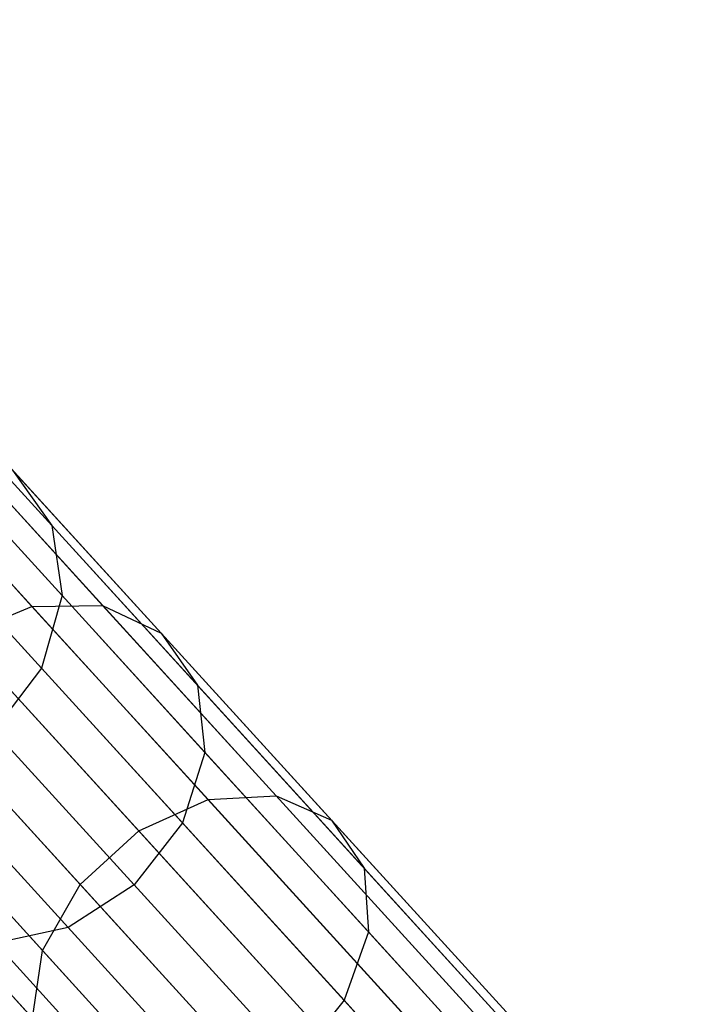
# Model space of a CAD drawing. Extents: x -189 to 189, y -189 to 189.
# Tile 283 of 591: x -124.31 to -120.76, y 135.06 to 140.23. Entities that reach past the tile are written whole.
import ezdxf

# ---------------------------------------------------------------- set-up
doc = ezdxf.new("R2010")
doc.units = 0
doc.header["$LTSCALE"] = 25.4
doc.layers.get('0').update_dxf_attribs({"linetype": 'CONTINUOUS'})

# ---------------------------------------------------------------- blocks, each defined once
blk = doc.blocks.new('CAMELEON-KENAI-C-12244_STL')
at = {"color": 0}
for p, q in [((-127.0523, 140.2301, -30.9516), (-121.8702, 134.5457, -140.9516)), ((-127.0523, 140.2301, -30.9516), (-121.8702, 134.5457, -140.9516)), ((-126.639, 140.1897, -30.93), (-121.4569, 134.5053, -140.93)), ((-126.639, 140.1897, -30.93), (-121.4569, 134.5053, -140.93)), ((-127.4467, 140.0989, -30.9634), (-122.2646, 134.4144, -140.9634)), ((-127.4467, 140.0989, -30.9634), (-122.2646, 134.4144, -140.9634)), ((-127.615, 139.9749, -30.9649), (-122.433, 134.2905, -140.9649)), ((-127.615, 139.9749, -30.9649), (-122.433, 134.2905, -140.9649)), ((-126.2782, 139.9848, -30.9024), (-121.0962, 134.3003, -140.9024)), ((-126.2782, 139.9848, -30.9024), (-121.0962, 134.3003, -140.9024)), ((-127.754, 139.8187, -30.9634), (-122.5719, 134.1343, -140.9634)), ((-127.754, 139.8187, -30.9634), (-122.5719, 134.1343, -140.9634)), ((-126.0324, 139.6506, -30.8736), (-120.8504, 133.9662, -140.8736)), ((-126.0324, 139.6506, -30.8736), (-120.8504, 133.9662, -140.8736)), ((-127.921, 139.4381, -30.9516), (-122.739, 133.7537, -140.9516)), ((-127.921, 139.4381, -30.9516), (-122.739, 133.7537, -140.9516)), ((-125.9441, 139.2451, -30.8485), (-120.762, 133.5606, -140.8484)), ((-125.9441, 139.2451, -30.8485), (-120.762, 133.5606, -140.8484)), ((-127.919, 139.0229, -30.93), (-122.7369, 133.3384, -140.93)), ((-127.919, 139.0229, -30.93), (-122.7369, 133.3384, -140.93)), ((-126.0284, 138.8382, -30.8314), (-120.8464, 133.1538, -140.8314)), ((-126.0284, 138.8382, -30.8314), (-120.8464, 133.1538, -140.8314)), ((-126.2709, 138.5005, -30.8254), (-121.0889, 132.8161, -140.8254)), ((-126.2709, 138.5005, -30.8254), (-121.0889, 132.8161, -140.8254)), ((-127.0424, 138.2437, -30.8485), (-121.8604, 132.5593, -140.8484)), ((-127.0424, 138.2437, -30.8485), (-121.8604, 132.5593, -140.8484)), ((-126.6296, 138.2902, -30.8314), (-121.4475, 132.6058, -140.8314)), ((-126.6296, 138.2902, -30.8314), (-121.4475, 132.6058, -140.8314)), ((-124.14, 137.5748, -19.2848), (-124.7849, 138.2821, -21.0616)), ((-124.14, 137.5748, -19.2848), (-124.7849, 138.2821, -21.0616)), ((-124.2451, 137.1507, -16.9406), (-125.0524, 138.0364, -18.7048)), ((-124.2451, 137.1507, -16.9406), (-125.0524, 138.0364, -18.7048)), ((-123.8735, 137.1561, -17.1271), (-124.6688, 138.0286, -18.8651)), ((-123.8735, 137.1561, -17.1271), (-124.6688, 138.0286, -18.8651)), ((-124.0863, 137.2072, -19.4717), (-124.7193, 137.9016, -21.2159)), ((-124.0863, 137.2072, -19.4717), (-124.7193, 137.9016, -21.2159)), ((-124.3461, 137.8653, -19.0703), (-124.14, 137.5748, -19.2848)), ((-123.5661, 137.0096, -17.3658), (-124.3461, 137.8653, -19.0703)), ((-123.5661, 137.0096, -17.3658), (-124.3461, 137.8653, -19.0703)), ((-124.3461, 137.8653, -19.0703), (-124.14, 137.5748, -19.2848)), ((-124.14, 137.5748, -19.2848), (-124.0863, 137.2072, -19.4717)), ((-123.3761, 136.7367, -17.6154), (-124.14, 137.5748, -19.2848)), ((-123.3761, 136.7367, -17.6154), (-124.14, 137.5748, -19.2848)), ((-124.14, 137.5748, -19.2848), (-124.0863, 137.2072, -19.4717)), ((-124.1941, 136.8261, -19.5985), (-124.8192, 137.5118, -21.3207)), ((-124.1941, 136.8261, -19.5985), (-124.8192, 137.5118, -21.3207)), ((-124.0863, 137.2072, -19.4717), (-124.1941, 136.8261, -19.5985)), ((-124.0863, 137.2072, -19.4717), (-124.1941, 136.8261, -19.5985)), ((-123.3363, 136.3844, -17.8327), (-124.0863, 137.2072, -19.4717)), ((-123.3363, 136.3844, -17.8327), (-124.0863, 137.2072, -19.4717)), ((-124.6166, 136.9945, -16.8385), (-124.2451, 137.1507, -16.9406)), ((-124.6166, 136.9945, -16.8385), (-124.2451, 137.1507, -16.9406)), ((-124.2451, 137.1507, -16.9406), (-123.8735, 137.1561, -17.1271)), ((-124.2451, 137.1507, -16.9406), (-123.8735, 137.1561, -17.1271)), ((-123.3203, 136.1363, -15.3083), (-124.2451, 137.1507, -16.9406)), ((-123.3203, 136.1363, -15.3083), (-124.2451, 137.1507, -16.9406)), ((-123.8735, 137.1561, -17.1271), (-123.5661, 137.0096, -17.3658)), ((-122.9624, 136.1567, -15.519), (-123.8735, 137.1561, -17.1271)), ((-122.9624, 136.1567, -15.519), (-123.8735, 137.1561, -17.1271)), ((-123.8735, 137.1561, -17.1271), (-123.5661, 137.0096, -17.3658)), ((-123.5661, 137.0096, -17.3658), (-123.3761, 136.7367, -17.6154)), ((-122.6726, 136.0295, -15.7887), (-123.5661, 137.0096, -17.3658)), ((-122.6726, 136.0295, -15.7887), (-123.5661, 137.0096, -17.3658)), ((-123.5661, 137.0096, -17.3658), (-123.3761, 136.7367, -17.6154)), ((-123.6843, 135.9718, -15.1929), (-124.6166, 136.9945, -16.8385)), ((-123.6843, 135.9718, -15.1929), (-124.6166, 136.9945, -16.8385)), ((-124.1941, 136.8261, -19.5985), (-124.4449, 136.4975, -19.6433)), ((-124.1941, 136.8261, -19.5985), (-124.4449, 136.4975, -19.6433)), ((-123.4536, 136.0138, -17.9803), (-124.1941, 136.8261, -19.5985)), ((-123.4536, 136.0138, -17.9803), (-124.1941, 136.8261, -19.5985)), ((-123.9916, 135.6917, -15.1929), (-124.9239, 136.7143, -16.8385)), ((-123.9916, 135.6917, -15.1929), (-124.9239, 136.7143, -16.8385)), ((-123.3761, 136.7367, -17.6154), (-123.3363, 136.3844, -17.8327)), ((-122.501, 135.7767, -16.0708), (-123.3761, 136.7367, -17.6154)), ((-122.501, 135.7767, -16.0708), (-123.3761, 136.7367, -17.6154)), ((-123.3761, 136.7367, -17.6154), (-123.3363, 136.3844, -17.8327)), ((-124.4449, 136.4975, -19.6433), (-123.7077, 135.6888, -18.0324)), ((-124.4449, 136.4975, -19.6433), (-123.7077, 135.6888, -18.0324)), ((-123.3363, 136.3844, -17.8327), (-123.4536, 136.0138, -17.9803)), ((-123.3363, 136.3844, -17.8327), (-123.4536, 136.0138, -17.9803)), ((-122.4772, 135.442, -16.3164), (-123.3363, 136.3844, -17.8327)), ((-122.4772, 135.442, -16.3164), (-123.3363, 136.3844, -17.8327)), ((-124.189, 135.3443, -15.3083), (-125.1138, 136.3587, -16.9406)), ((-124.189, 135.3443, -15.3083), (-125.1138, 136.3587, -16.9406)), ((-124.0548, 135.4657, -17.9803), (-124.7953, 136.2781, -19.5985)), ((-124.0548, 135.4657, -17.9803), (-124.7953, 136.2781, -19.5985)), ((-123.6843, 135.9718, -15.1929), (-123.3203, 136.1363, -15.3083)), ((-123.6843, 135.9718, -15.1929), (-123.3203, 136.1363, -15.3083)), ((-123.3203, 136.1363, -15.3083), (-122.9624, 136.1567, -15.519)), ((-123.3203, 136.1363, -15.3083), (-122.9624, 136.1567, -15.519)), ((-122.2878, 135.0037, -13.8251), (-123.3203, 136.1363, -15.3083)), ((-122.2878, 135.0037, -13.8251), (-123.3203, 136.1363, -15.3083)), ((-122.9624, 136.1567, -15.519), (-122.6726, 136.0295, -15.7887)), ((-121.9452, 135.041, -14.0578), (-122.9624, 136.1567, -15.519)), ((-121.9452, 135.041, -14.0578), (-122.9624, 136.1567, -15.519)), ((-122.9624, 136.1567, -15.519), (-122.6726, 136.0295, -15.7887)), ((-122.6726, 136.0295, -15.7887), (-122.501, 135.7767, -16.0708)), ((-121.6751, 134.9353, -14.3557), (-122.6726, 136.0295, -15.7887)), ((-121.6751, 134.9353, -14.3557), (-122.6726, 136.0295, -15.7887)), ((-122.6726, 136.0295, -15.7887), (-122.501, 135.7767, -16.0708)), ((-124.2424, 134.9898, -15.519), (-125.1535, 135.9892, -17.1271)), ((-124.2424, 134.9898, -15.519), (-125.1535, 135.9892, -17.1271)), ((-123.9916, 135.6917, -15.1929), (-123.6843, 135.9718, -15.1929)), ((-123.9916, 135.6917, -15.1929), (-123.6843, 135.9718, -15.1929)), ((-123.4536, 136.0138, -17.9803), (-123.7077, 135.6888, -18.0324)), ((-123.4536, 136.0138, -17.9803), (-123.7077, 135.6888, -18.0324)), ((-122.6435, 134.83, -13.6976), (-123.6843, 135.9718, -15.1929)), ((-122.6435, 134.83, -13.6976), (-123.6843, 135.9718, -15.1929)), ((-122.6054, 135.0833, -16.4831), (-123.4536, 136.0138, -17.9803)), ((-122.6054, 135.0833, -16.4831), (-123.4536, 136.0138, -17.9803)), ((-122.501, 135.7767, -16.0708), (-122.4772, 135.442, -16.3164)), ((-121.5239, 134.705, -14.6672), (-122.501, 135.7767, -16.0708)), ((-121.5239, 134.705, -14.6672), (-122.501, 135.7767, -16.0708)), ((-122.501, 135.7767, -16.0708), (-122.4772, 135.442, -16.3164)), ((-124.189, 135.3443, -15.3083), (-123.9916, 135.6917, -15.1929)), ((-124.189, 135.3443, -15.3083), (-123.9916, 135.6917, -15.1929)), ((-123.7077, 135.6888, -18.0324), (-124.0548, 135.4657, -17.9803)), ((-123.7077, 135.6888, -18.0324), (-124.0548, 135.4657, -17.9803)), ((-122.9508, 134.5499, -13.6976), (-123.9916, 135.6917, -15.1929)), ((-122.9508, 134.5499, -13.6976), (-123.9916, 135.6917, -15.1929)), ((-123.7077, 135.6888, -18.0324), (-122.8633, 134.7626, -16.542)), ((-123.7077, 135.6888, -18.0324), (-122.8633, 134.7626, -16.542)), ((-124.0548, 135.4657, -17.9803), (-124.4346, 135.3831, -17.8327)), ((-124.0548, 135.4657, -17.9803), (-124.4346, 135.3831, -17.8327)), ((-123.2065, 134.5353, -16.4831), (-124.0548, 135.4657, -17.9803)), ((-123.2065, 134.5353, -16.4831), (-124.0548, 135.4657, -17.9803)), ((-122.4772, 135.442, -16.3164), (-122.6054, 135.0833, -16.4831)), ((-122.4772, 135.442, -16.3164), (-122.6054, 135.0833, -16.4831)), ((-121.518, 134.3899, -14.9385), (-122.4772, 135.442, -16.3164)), ((-121.518, 134.3899, -14.9385), (-122.4772, 135.442, -16.3164)), ((-123.5756, 134.4408, -16.3164), (-124.4346, 135.3831, -17.8327)), ((-123.5756, 134.4408, -16.3164), (-124.4346, 135.3831, -17.8327)), ((-124.2424, 134.9898, -15.519), (-124.189, 135.3443, -15.3083)), ((-124.2424, 134.9898, -15.519), (-124.189, 135.3443, -15.3083)), ((-123.1565, 134.2117, -13.8251), (-124.189, 135.3443, -15.3083)), ((-123.1565, 134.2117, -13.8251), (-124.189, 135.3443, -15.3083)), ((-122.6054, 135.0833, -16.4831), (-122.8633, 134.7626, -16.542)), ((-122.6054, 135.0833, -16.4831), (-122.8633, 134.7626, -16.542)), ((-121.6583, 134.0445, -15.1226), (-122.6054, 135.0833, -16.4831)), ((-121.6583, 134.0445, -15.1226), (-122.6054, 135.0833, -16.4831))]:
    blk.add_line(p, q, dxfattribs=at)

msp = doc.modelspace()

# ---------------------------------------------------------------- block references
at = {"color": 0}
msp.add_blockref('CAMELEON-KENAI-C-12244_STL', (0, 0), dxfattribs=at)

doc.saveas('drawing.dxf')
